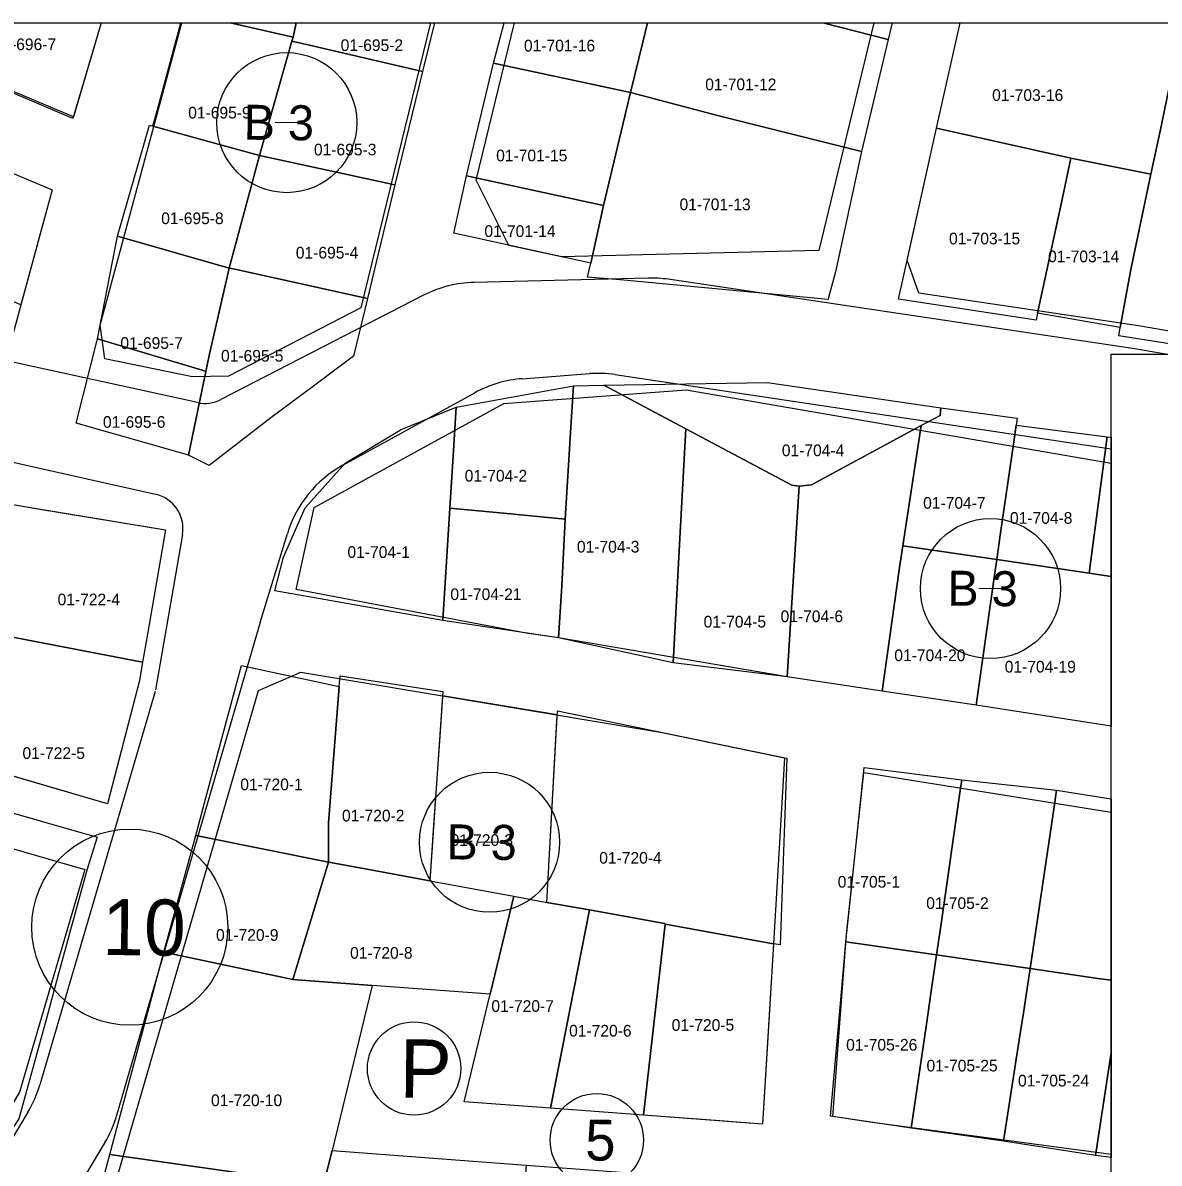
# Model space of a CAD drawing. Extents: x 413946 to 415528, y 4453939 to 4454944.
# Drawn here: x 414923.9 to 415021.3, y 4454846.3 to 4454944 of the extents above; entities that cross this region are included whole.
import ezdxf

# ---------------------------------------------------------------- set-up
doc = ezdxf.new("R2010")
doc.units = 0
for name, color, linetype in [('0_KADASTRO', 7, 'Continuous'), ('0_ÇERÇEVE', 7, 'Continuous'), ('0_ÖNERİ_LEJAND', 7, 'Continuous'), ('Level 27', 7, 'Continuous'), ('Level 29', 7, 'Continuous'), ('Level 32', 7, 'Continuous'), ('Level 48', 7, 'Continuous'), ('Level 58', 7, 'Continuous'), ('Level 62', 7, 'Continuous')]:
    doc.layers.add(name, color=color, linetype=linetype)

msp = doc.modelspace()

# ---------------------------------------------------------------- linework, layer by layer
at = {"layer": '0_KADASTRO'}
for points in [[(414930.592, 4454943.957), (414928.18, 4454935.75), (414919.16, 4454939.59), (414920.933, 4454943.957)], [(414920.933, 4454943.957), (414930.592, 4454943.957)], [(414941.663, 4454943.957), (414947.04, 4454942.73), (414946.94, 4454942.39), (414944.16, 4454932.6), (414940.94, 4454933.48), (414935.02, 4454935.1), (414935.39, 4454936.43), (414937.414, 4454943.957)], [(414937.414, 4454943.957), (414941.663, 4454943.957)], [(414941.663, 4454943.957), (414947.313, 4454943.957)], [(414947.313, 4454943.957), (414947.28, 4454943.81), (414947.04, 4454942.73), (414941.663, 4454943.957)], [(414959.167, 4454943.957), (414958.14, 4454939.78), (414948.46, 4454942.04), (414946.94, 4454942.39), (414947.04, 4454942.73), (414947.28, 4454943.81), (414947.313, 4454943.957)], [(414947.313, 4454943.957), (414959.167, 4454943.957)], [(414977.412, 4454943.957), (414977.006, 4454942.31), (414975.944, 4454937.989), (414964.23, 4454940.5), (414965.119, 4454943.957)], [(414965.119, 4454943.957), (414977.412, 4454943.957)], [(414992.444, 4454943.957), (414998.03, 4454942.52), (414995.76, 4454932.94), (414983.17, 4454936.07), (414982.97, 4454936.12), (414975.944, 4454937.989), (414977.006, 4454942.31), (414977.412, 4454943.957)], [(414977.412, 4454943.957), (414992.444, 4454943.957)], [(414992.444, 4454943.957), (414998.379, 4454943.957)], [(414998.379, 4454943.957), (414998.03, 4454942.52), (414992.444, 4454943.957)], [(415023.256, 4454943.957), (415021.35, 4454934.68), (415020.531, 4454930.982), (415013.7, 4454932.37), (415002.184, 4454934.932), (415004.197, 4454943.957)], [(415004.197, 4454943.957), (415023.256, 4454943.957)], [(415024.103, 4454943.957), (415032.996, 4454941.006), (415031.233, 4454933.009), (415030.834, 4454931.2), (415028.629, 4454921.203), (415028.239, 4454919.433), (415027.827, 4454917.567), (415027.64, 4454916.721), (415027.397, 4454915.617), (415017.796, 4454917.131), (415017.927, 4454917.855), (415018.83, 4454922.82), (415020.531, 4454930.982), (415021.35, 4454934.68), (415023.256, 4454943.957)], [(415017.152, 4454896.535), (415015.25, 4454896.82), (415016.58, 4454906.79), (415016.8, 4454908.5), (415017.152, 4454908.456)], [(415017.152, 4454908.456), (415017.152, 4454896.535)], [(415017.152, 4454883.7), (415005.57, 4454885.49), (415007.1, 4454896.23), (415007.35, 4454897.97), (415015.25, 4454896.82), (415017.152, 4454896.535)], [(415017.152, 4454896.535), (415017.152, 4454883.7)], [(415017.152, 4454861.934), (415015.99, 4454862.1), (415010.21, 4454862.94), (415010.55, 4454865.22), (415012.26, 4454876.8), (415012.31, 4454877.2), (415012.46, 4454878.21), (415017.152, 4454877.493)], [(415017.152, 4454877.493), (415017.152, 4454861.934)], [(415017.152, 4454855.735), (415015.79, 4454846.94), (415007.92, 4454848.14), (415009.27, 4454856.84), (415009.62, 4454859.15), (415010.21, 4454862.94), (415015.99, 4454862.1), (415017.152, 4454861.934)], [(415017.152, 4454861.934), (415017.152, 4454855.735)], [(415017.152, 4454846.745), (415015.79, 4454846.94), (415017.152, 4454855.735)], [(415017.152, 4454855.735), (415017.152, 4454846.745)]]:
    msp.add_lwpolyline(points, dxfattribs=at)
for points in [[(414944.16, 4454932.6), (414946.94, 4454942.39), (414948.46, 4454942.04), (414958.14, 4454939.78), (414955.77, 4454930.09), (414948.249, 4454931.716)], [(414961.892, 4454930.841), (414964.23, 4454940.5), (414975.944, 4454937.989), (414975.293, 4454935.259), (414973.637, 4454928.31)], [(414972.544, 4454923.357), (414973.637, 4454928.31), (414975.293, 4454935.259), (414975.944, 4454937.989), (414982.97, 4454936.12), (414983.17, 4454936.07), (414995.76, 4454932.94), (414993.52, 4454922.63), (414992.93, 4454920.42), (414992.889, 4454920.265), (414975.38, 4454921.9), (414972.283, 4454922.176)], [(414932, 4454925.67), (414934.74, 4454935.18), (414935.02, 4454935.1), (414940.94, 4454933.48), (414944.16, 4454932.6), (414941.58, 4454922.94)], [(415002.184, 4454934.932), (415013.7, 4454932.37), (415012.985, 4454928.954), (415010.9, 4454919.33), (415010.844, 4454919.07), (415010.716, 4454918.482), (415003.237, 4454919.629), (414998.918, 4454920.292), (414999.77, 4454924.11)], [(414912.83, 4454924.43), (414913.36, 4454925.72), (414916.6, 4454933.76), (414926.39, 4454929.66), (414923.71, 4454919.79), (414914.56, 4454923.69)], [(414941.58, 4454922.94), (414944.16, 4454932.6), (414948.249, 4454931.716), (414955.77, 4454930.09), (414953.96, 4454922.63), (414953.41, 4454920.35), (414942.06, 4454922.84)], [(415010.844, 4454919.07), (415010.9, 4454919.33), (415012.985, 4454928.954), (415013.7, 4454932.37), (415020.531, 4454930.982), (415018.83, 4454922.82), (415017.927, 4454917.855)], [(414961.892, 4454930.841), (414973.637, 4454928.31), (414972.544, 4454923.357), (414960.822, 4454925.923)], [(414930.28, 4454916.88), (414932, 4454925.67), (414941.58, 4454922.94), (414939.85, 4454915.47), (414939.57, 4454914.1), (414939.26, 4454914.19)], [(414938.09, 4454906.93), (414939.06, 4454911.61), (414939.57, 4454914.1), (414939.85, 4454915.47), (414941.58, 4454922.94), (414942.06, 4454922.84), (414953.41, 4454920.35), (414952.22, 4454915.4), (414948.79, 4454912.84), (414945.14, 4454910.11), (414939.84, 4454906.03)], [(414930.28, 4454916.88), (414939.26, 4454914.19), (414939.57, 4454914.1), (414939.06, 4454911.61), (414938.09, 4454906.93), (414937.61, 4454907.06), (414928.45, 4454909.66)], [(414973.66, 4454912.91), (414987.7, 4454913.15), (415002.55, 4454910.98), (415002.5, 4454910.33), (415000.87, 4454909.45), (414991.46, 4454904.39), (414990.4, 4454904.25), (414989.78, 4454904.34), (414980.7, 4454909.17)], [(414960.47, 4454902.37), (414960.753, 4454906.83), (414961.02, 4454911.04), (414971.06, 4454912.87), (414970.9, 4454910.23), (414970.36, 4454901.44), (414965.08, 4454901.94)], [(414969.8, 4454891.26), (414970.07, 4454895.71), (414970.36, 4454901.44), (414970.9, 4454910.23), (414971.06, 4454912.87), (414973.66, 4454912.91), (414980.7, 4454909.17), (414980.19, 4454899.79), (414979.61, 4454889.14)], [(414959.87, 4454892.75), (414945.48, 4454895.29), (414946.21, 4454898.17), (414948.08, 4454902.42), (414951.52, 4454906.24), (414956.31, 4454909.11), (414961.02, 4454911.04), (414960.753, 4454906.83), (414960.47, 4454902.37)], [(414999.28, 4454899.16), (414999.427, 4454900.107), (414999.63, 4454901.42), (415000.87, 4454909.45), (415002.5, 4454910.33), (415002.55, 4454910.98), (415009.08, 4454910.09), (415008.995, 4454909.499), (415008.762, 4454907.87), (415007.67, 4454900.26), (415007.35, 4454897.97)], [(414979.61, 4454889.14), (414980.19, 4454899.79), (414980.7, 4454909.17), (414989.78, 4454904.34), (414990.4, 4454904.25), (414990.21, 4454901.14), (414990.03, 4454898.37), (414989.37, 4454887.93)], [(414989.37, 4454887.93), (414990.03, 4454898.37), (414990.21, 4454901.14), (414990.4, 4454904.25), (414991.46, 4454904.39), (415000.87, 4454909.45), (414999.63, 4454901.42), (414999.427, 4454900.107), (414999.28, 4454899.16), (414999.02, 4454897.31), (414997.51, 4454886.7)], [(415007.35, 4454897.97), (415007.67, 4454900.26), (415008.762, 4454907.87), (415008.995, 4454909.499), (415016.8, 4454908.5), (415016.58, 4454906.79), (415015.25, 4454896.82)], [(414919.5, 4454892.01), (414922.27, 4454902.85), (414924.03, 4454902.51), (414925.17, 4454902.321), (414936.11, 4454900.51), (414934.56, 4454891.58), (414934.14, 4454889.18), (414922.56, 4454891.42)], [(414959.87, 4454892.75), (414960.47, 4454902.37), (414965.08, 4454901.94), (414970.36, 4454901.44), (414970.07, 4454895.71), (414969.8, 4454891.26)], [(414997.51, 4454886.7), (414999.02, 4454897.31), (414999.28, 4454899.16), (415007.35, 4454897.97), (415007.1, 4454896.23), (415005.57, 4454885.49)], [(414916.76, 4454881.24), (414919.5, 4454892.01), (414922.56, 4454891.42), (414934.14, 4454889.18), (414933.87, 4454887.63), (414931.15, 4454877.05), (414919.83, 4454880.35)], [(414938.71, 4454874.33), (414939.58, 4454877.56), (414942.63, 4454888.89), (414950.99, 4454887.1), (414950.08, 4454875.41), (414950.09, 4454872.05)], [(414950.08, 4454875.41), (414950.99, 4454887.1), (414951.07, 4454888.01), (414959.87, 4454886.66), (414959.61, 4454882.84), (414959.05, 4454874.8), (414958.75, 4454870.46), (414952.77, 4454871.56), (414950.09, 4454872.05)], [(414877.5, 4454861.3), (414878.196, 4454863.324), (414885.347, 4454884.107), (414886.27, 4454886.79), (414930.26, 4454874.19), (414929.38, 4454871.37), (414926.98, 4454862.597), (414925.935, 4454858.778), (414923.55, 4454850.06), (414922.44, 4454848.41)], [(414969.681, 4454884.661), (414959.846, 4454886.311), (414958.75, 4454870.46), (414965.95, 4454869.13), (414968.79, 4454868.61)], [(414968.79, 4454868.61), (414969.57, 4454882.49), (414969.7, 4454885.01), (414989.36, 4454880.96), (414988.79, 4454864.96), (414988.2, 4454865.07), (414978.94, 4454866.74), (414978.86, 4454866.81), (414972.456, 4454867.96)], [(414994.41, 4454865.23), (414994.74, 4454868.43), (414995.89, 4454879.37), (414995.98, 4454880.17), (415004.34, 4454879.1), (415004.24, 4454878.4), (415002.55, 4454866.58), (415002.19, 4454864.11)], [(415002.19, 4454864.11), (415002.55, 4454866.58), (415004.24, 4454878.4), (415004.34, 4454879.1), (415012.46, 4454878.21), (415012.31, 4454877.2), (415012.26, 4454876.8), (415010.55, 4454865.22), (415010.21, 4454862.94), (415007.63, 4454863.32)], [(414935.98, 4454864.35), (414938.71, 4454874.33), (414950.09, 4454872.05), (414947.02, 4454862)], [(414947.02, 4454862), (414950.09, 4454872.05), (414952.77, 4454871.56), (414958.75, 4454870.46), (414964.25, 4454869.45), (414965.95, 4454869.13), (414963.93, 4454860.75), (414953.82, 4454861.5)], [(414963.93, 4454860.75), (414965.95, 4454869.13), (414968.79, 4454868.61), (414972.456, 4454867.96), (414969.09, 4454850.97), (414961.69, 4454851.52)], [(414969.09, 4454850.97), (414972.456, 4454867.96), (414978.86, 4454866.81), (414978.94, 4454866.74), (414977.07, 4454850.38)], [(414977.07, 4454850.38), (414978.94, 4454866.74), (414988.2, 4454865.07), (414987.73, 4454857.04), (414987.28, 4454849.62)], [(414994.41, 4454865.23), (415002.19, 4454864.11), (415001.76, 4454861.21), (415001.29, 4454857.98), (415000, 4454849.27), (414993.09, 4454850.3), (414994.15, 4454862.21)], [(414931.34, 4454847.01), (414935.98, 4454864.35), (414947.02, 4454862), (414953.82, 4454861.5), (414950.38, 4454847.34), (414949.66, 4454844.42)], [(415000, 4454849.27), (415001.29, 4454857.98), (415001.76, 4454861.21), (415002.19, 4454864.11), (415007.63, 4454863.32), (415010.21, 4454862.94), (415009.62, 4454859.15), (415009.27, 4454856.84), (415007.92, 4454848.14)], [(414929.36, 4454839.31), (414929.44, 4454840.01), (414930.74, 4454844.79), (414931.34, 4454847.01), (414949.66, 4454844.42), (414948.17, 4454836.15), (414940.016, 4454837.623), (414938.54, 4454837.89), (414938.46, 4454837.45), (414929.634, 4454839.254)], [(414948.17, 4454836.15), (414949.66, 4454844.42), (414950.38, 4454847.34), (414967.03, 4454846.1), (414966.09, 4454833.51), (414965.75, 4454833.54), (414957.74, 4454834.47), (414956.81, 4454834.58)]]:
    msp.add_lwpolyline(points, close=True, dxfattribs=at)
at = {"layer": '0_ÇERÇEVE'}
msp.add_lwpolyline([(413945.566, 4454943.957), (415494.137, 4454943.957), (415494.137, 4453939.478), (413945.566, 4453939.478)], close=True, dxfattribs=at)
at = {"layer": '0_ÖNERİ_LEJAND'}
msp.add_lwpolyline([(415017.152, 4454915.569), (415467.6, 4454915.569), (415467.6, 4454735.447), (415017.152, 4454735.447)], close=True, dxfattribs=at)
at = {"layer": 'Level 27'}
for p, q in [((414978.666, 4454883.163), (414989.149, 4454881.003)), ((414994.475, 4454865.863), (414995.936, 4454879.748)), ((414963.93, 4454860.75), (414953.82, 4454861.5)), ((414996.67, 4454849.766), (414993.3, 4454850.269))]:
    msp.add_line(p, q, dxfattribs=at)
for points in [[(414928.228, 4454935.914), (414909.051, 4454943.957)], [(414930.592, 4454943.957), (414928.228, 4454935.914)], [(414999.659, 4454923.612), (415002.184, 4454934.932), (415004.197, 4454943.957)], [(414903.047, 4454939.451), (414907.48, 4454937.59), (414916.6, 4454933.76), (414926.39, 4454929.66), (414922.938, 4454916.947)], [(415033.549, 4454915.569), (415019.498, 4454917.997)], [(414899.95, 4454908.17), (414907.5, 4454905.71), (414913.45, 4454904.57), (414922.27, 4454902.85), (414924.03, 4454902.51), (414936.11, 4454900.51), (414934.56, 4454891.58), (414934.14, 4454889.18), (414933.87, 4454887.63), (414931.15, 4454877.05)], [(415017.152, 4454883.7), (415005.57, 4454885.49), (414997.51, 4454886.7), (414989.37, 4454887.93), (414969.8, 4454891.26), (414967.019, 4454891.677)], [(414931.15, 4454877.05), (414916.76, 4454881.24), (414908.13, 4454883.75), (414893.4, 4454888.05)], [(414911.619, 4454876.508), (414918.72, 4454874.45), (414929.192, 4454871.424)], [(414988.2, 4454865.07), (414987.28, 4454849.62), (414983.601, 4454849.894)], [(414953.82, 4454861.5), (414950.38, 4454847.34), (414967.03, 4454846.1), (414975.51, 4454845.48), (414986.423, 4454844.672)], [(414983.601, 4454849.894), (414977.07, 4454850.38), (414969.09, 4454850.97), (414961.69, 4454851.52), (414963.93, 4454860.75)], [(415017.152, 4454847.011), (414996.67, 4454849.766)]]:
    msp.add_lwpolyline(points, dxfattribs=at)
at = {"layer": 'Level 29'}
for p, q in [((414970.035, 4454923.906), (414965.526, 4454924.893)), ((414967.019, 4454891.677), (414947.319, 4454895.399)), ((414989.149, 4454881.003), (414988.2, 4454865.07))]:
    msp.add_line(p, q, dxfattribs=at)
for points in [[(414930.51, 4454918.052), (414937.52, 4454943.957)], [(414958.807, 4454943.957), (414952.862, 4454919.544)], [(414962.728, 4454930.473), (414966.012, 4454943.957)], [(414996.8, 4454943.957), (414992.089, 4454924.446)], [(414965.526, 4454924.893), (414962.728, 4454930.473)], [(414992.089, 4454924.446), (414970.035, 4454923.906)], [(415019.498, 4454917.997), (415000.652, 4454920.805), (414999.659, 4454923.612)], [(414952.862, 4454919.544), (414941.506, 4454913.7), (414938.415, 4454913.641), (414930.91, 4454915.178), (414930.51, 4454918.052)], [(414947.319, 4454895.399), (414948.861, 4454902.424), (414965.103, 4454911.348), (414980.735, 4454912.516)], [(414980.735, 4454912.516), (415017.152, 4454906.224)], [(414928.272, 4454828.35), (414927.12, 4454832.972), (414931.994, 4454845.153), (414944.09, 4454886.752), (414947.697, 4454888.335)], [(414947.697, 4454888.335), (414978.666, 4454883.163)], [(414995.936, 4454879.748), (415017.152, 4454876.327)], [(414929.192, 4454871.424), (414923.608, 4454852.359), (414922.423, 4454850.389)], [(414993.3, 4454850.269), (414994.475, 4454865.863)]]:
    msp.add_lwpolyline(points, dxfattribs=at)
at = {"layer": 'Level 32'}
for p, q in [((414947.501, 4454935.395), (414945.501, 4454935.415)), ((415007.802, 4454895.482), (415005.802, 4454895.502)), ((414964.877, 4454873.747), (414962.877, 4454873.767))]:
    msp.add_line(p, q, dxfattribs=at)
for centre in [(414946.501, 4454935.405), (415006.802, 4454895.492), (414963.877, 4454873.757)]:
    msp.add_circle(centre, 6, dxfattribs=at)
at = {"layer": 'Level 48'}
msp.add_circle((414957.412, 4454854.376), 4, dxfattribs=at)
at = {"layer": 'Level 58'}
for centre, radius in [((414933.047, 4454866.482), 8.4), ((414973.069, 4454848.242), 4)]:
    msp.add_circle(centre, radius, dxfattribs=at)
at = {"layer": 'Level 62'}
msp.add_line((414938.85, 4454911.419), (414880.861, 4454924.107), dxfattribs=at)
for points in [[(414977.467, 4454922.088), (414962.558, 4454921.723)], [(415019.157, 4454916.026), (414979.186, 4454921.982)], [(414958.228, 4454920.618), (414940.864, 4454911.682)], [(415021.804, 4454915.569), (415019.157, 4454916.026)], [(414880.768, 4454915.792), (414935.266, 4454903.567)], [(414966.687, 4454913.472), (414972.43, 4454913.901)], [(414974.649, 4454913.819), (415017.152, 4454907.472)], [(414951.308, 4454906.051), (414962.618, 4454912.264)], [(414937.565, 4454900.127), (414935.258, 4454886.83)], [(414944.226, 4454892.591), (414946.563, 4454900.217)], [(414931.956, 4454850.392), (414944.185, 4454892.453)], [(414935.22, 4454886.665), (414925.356, 4454852.99)], [(414924.328, 4454850.646), (414922.63, 4454847.823)], [(414930.922, 4454848.029), (414920.832, 4454831.252)]]:
    msp.add_lwpolyline(points, dxfattribs=at)
for centre, radius, start, end in [((414977.712, 4454912.091), 10, 81.52548, 91.40429), ((414962.803, 4454911.726), 10, 91.40392, 117.22892), ((414967.432, 4454903.5), 10, 94.27506, 118.77981), ((414973.174, 4454903.929), 10, 81.51452, 94.26594), ((414939.491, 4454914.35), 3, 257.65948, 297.23164), ((414956.124, 4454897.287), 10, 118.79009, 162.96299), ((414934.609, 4454900.64), 3, 350.15595, 77.35692), ((414953.787, 4454889.661), 10, 162.96338, 163.78843), ((414915.759, 4454855.802), 10, 328.96552, 343.6703), ((414922.353, 4454853.184), 10, 328.97042, 343.7906)]:
    msp.add_arc(centre, radius, start, end, dxfattribs=at)

# ---------------------------------------------------------------- texts
at = {"layer": '0_KADASTRO'}
for s, p in [('01-696-7', (414921.388, 4454941.614)), ('01-695-2', (414951.12, 4454941.541)), ('01-701-16', (414966.825, 4454941.505)), ('01-701-12', (414982.359, 4454938.183)), ('01-703-16', (415006.943, 4454937.265)), ('01-695-9', (414938.058, 4454935.761)), ('01-695-3', (414948.83, 4454932.599)), ('01-701-15', (414964.446, 4454932.089)), ('01-701-13', (414980.158, 4454927.906)), ('01-695-8', (414935.744, 4454926.71)), ('01-701-14', (414963.438, 4454925.612)), ('01-703-15', (415003.251, 4454924.977)), ('01-695-4', (414947.279, 4454923.766)), ('01-703-14', (415011.741, 4454923.447)), ('01-695-7', (414932.246, 4454916.024)), ('01-695-5', (414940.869, 4454914.933)), ('01-695-6', (414930.752, 4454909.263)), ('01-704-4', (414988.922, 4454906.833)), ('01-704-2', (414961.749, 4454904.658)), ('01-704-7', (415001.032, 4454902.331)), ('01-704-8', (415008.471, 4454901.039)), ('01-704-3', (414971.365, 4454898.577)), ('01-704-1', (414951.702, 4454898.119)), ('01-704-21', (414960.52, 4454894.509)), ('01-722-4', (414926.866, 4454894.057)), ('01-704-6', (414988.816, 4454892.615)), ('01-704-5', (414982.219, 4454892.156)), ('01-704-20', (414998.562, 4454889.275)), ('01-704-19', (415008.022, 4454888.299)), ('01-722-5', (414923.857, 4454880.896)), ('01-720-1', (414942.519, 4454878.217)), ('01-720-2', (414951.234, 4454875.544)), ('01-720-3', (414960.541, 4454873.446)), ('01-720-4', (414973.276, 4454871.924)), ('01-705-1', (414993.712, 4454869.87)), ('01-705-2', (415001.297, 4454868.045)), ('01-720-9', (414940.441, 4454865.316)), ('01-720-8', (414951.93, 4454863.783)), ('01-720-7', (414964.036, 4454859.228)), ('01-720-5', (414979.488, 4454857.605)), ('01-720-6', (414970.696, 4454857.113)), ('01-705-26', (414994.435, 4454855.908)), ('01-705-25', (415001.32, 4454854.126)), ('01-705-24', (415009.16, 4454852.841)), ('01-720-10', (414940.014, 4454851.157))]:
    msp.add_text(s, height=1, dxfattribs=at).set_placement(p)
at = {"layer": 'Level 32'}
for p in [(414942.802, 4454933.943), (415003.103, 4454894.03), (414960.178, 4454872.295)]:
    msp.add_text('B 3', height=3, rotation=359.4141, dxfattribs=at).set_placement(p)
at = {"layer": 'Level 48'}
msp.add_text('P', height=5, rotation=359.4141, dxfattribs=at).set_placement((414956.152, 4454851.887))
at = {"layer": 'Level 58'}
for s, height, rotation, p in [('10', 4.8, 359.4141, (414930.68, 4454864.106)), ('5', 3.5, 359.4136, (414972.059, 4454846.502))]:
    msp.add_text(s, height=height, rotation=rotation, dxfattribs=at).set_placement(p)

doc.saveas('drawing.dxf')
